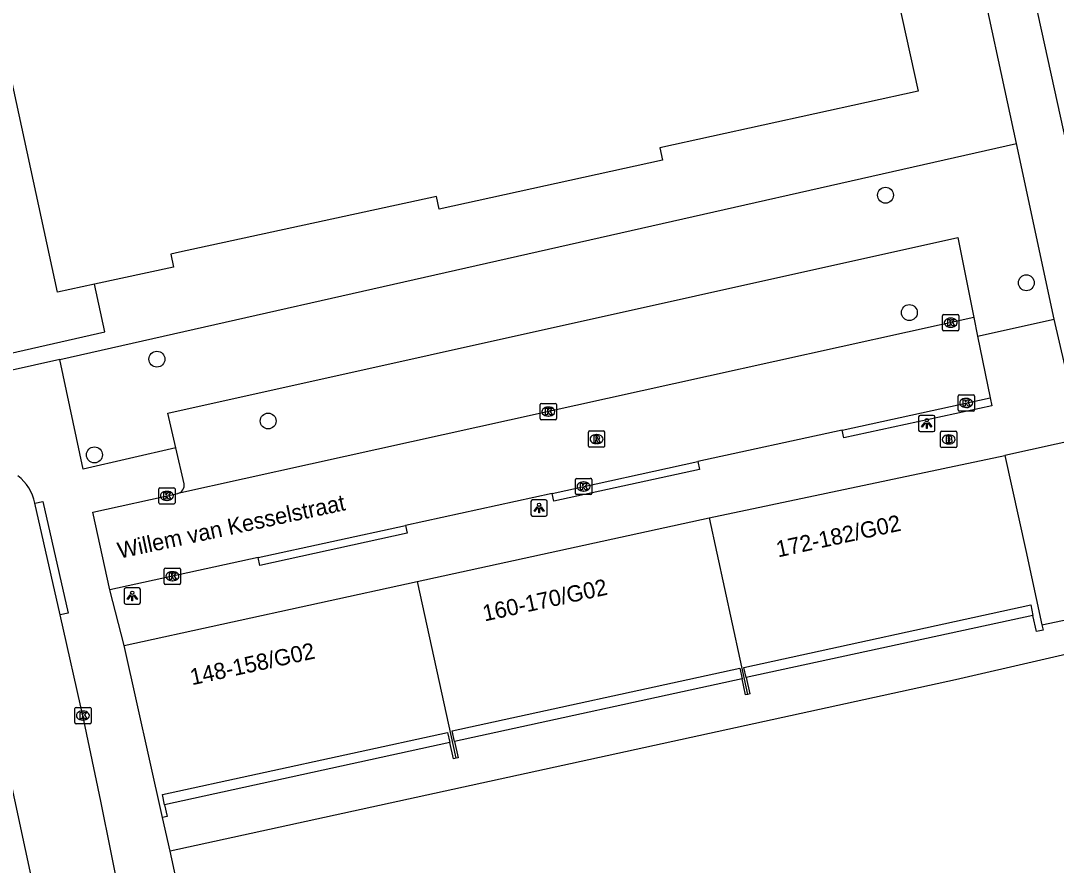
# Model space of a CAD drawing. Extents: x 160037 to 160839, y 385326 to 386441.
# Drawn here: x 160656.5 to 160720.2, y 385790.5 to 385842.5 of the extents above; entities that cross this region are included whole.
import ezdxf

# ---------------------------------------------------------------- set-up
doc = ezdxf.new("R2010")
doc.units = 0
for name, color, linetype in [('IMGEO_Boom', 7, 'Continuous'), ('IMGEO_Brandkraan', 7, 'Continuous'), ('IMGEO_Groenvoorziening', 7, 'Continuous'), ('IMGEO_Hek', 7, 'Continuous'), ('IMGEO_Kolk', 7, 'Continuous'), ('IMGEO_Lichtpunt', 7, 'Continuous'), ('IMGEO_Openbare_ruimte_label', 7, 'Continuous'), ('IMGEO_Pand', 7, 'Continuous'), ('IMGEO_Pand_nummerreeks', 7, 'Continuous'), ('IMGEO_Parkeervlak_open', 7, 'Continuous'), ('IMGEO_Rijbaan_lokaal_open', 7, 'Continuous'), ('IMGEO_Rioolput', 7, 'Continuous'), ('IMGEO_Voetpad_open', 7, 'Continuous')]:
    doc.layers.add(name, color=color, linetype=linetype)

msp = doc.modelspace()

# ---------------------------------------------------------------- linework, layer by layer
at = {"layer": 'IMGEO_Boom'}
for centre in [(160709.646, 385831.724), (160718.308, 385826.34), (160711.114, 385824.507), (160664.839, 385821.643), (160671.68, 385817.84), (160660.995, 385815.756)]:
    msp.add_circle(centre, 0.489, dxfattribs=at)
at = {"layer": 'IMGEO_Brandkraan'}
for p, q in [((160713.106, 385817.208), (160713.958, 385817.208)), ((160713.031, 385816.282), (160713.031, 385817.134)), ((160713.519, 385816.988), (160713.544, 385816.988)), ((160714.032, 385817.134), (160714.032, 385816.282)), ((160713.958, 385816.208), (160713.106, 385816.208)), ((160713.542, 385816.428), (160713.517, 385816.428))]:
    msp.add_line(p, q, dxfattribs=at)
for points in [[(160713.106, 385817.208), (160713.958, 385817.208)], [(160713.031, 385816.282), (160713.031, 385817.134)], [(160713.379, 385816.908), (160713.379, 385816.508), (160713.592, 385816.508)], [(160713.61, 385816.908), (160713.379, 385816.908)], [(160713.558, 385816.827), (160713.504, 385816.827), (160713.504, 385816.751)], [(160713.504, 385816.751), (160713.557, 385816.751)], [(160713.566, 385816.675), (160713.504, 385816.675), (160713.504, 385816.594)], [(160713.504, 385816.594), (160713.566, 385816.594)], [(160714.032, 385817.134), (160714.032, 385816.282)], [(160713.958, 385816.208), (160713.106, 385816.208)]]:
    msp.add_lwpolyline(points, dxfattribs=at)
for centre, radius, start, end in [((160713.108, 385817.132), 0.0765, 91.55205, 178.44795), ((160713.108, 385817.132), 0.0765, 91.55205, 178.44795), ((160713.956, 385817.132), 0.0765, 1.55205, 88.44795), ((160713.956, 385817.132), 0.0765, 1.55205, 88.44795), ((160713.559, 385816.789), 0.0379, 267.82845, 90.93552), ((160713.567, 385816.634), 0.0404, 269.87594, 90.50774), ((160713.598, 385816.759), 0.251, 268.66757, 293.53466), ((160713.614, 385816.763), 0.145, 59.4692, 91.53667), ((160713.639, 385816.81), 0.0922, 285.51372, 58.15012), ((160713.644, 385816.618), 0.105, 301.31148, 78.98903), ((160713.108, 385816.284), 0.0765, 181.55205, 268.44795), ((160713.108, 385816.284), 0.0765, 181.55205, 268.44795), ((160713.956, 385816.284), 0.0765, 271.55205, 358.44795), ((160713.956, 385816.284), 0.0765, 271.55205, 358.44795)]:
    msp.add_arc(centre, radius, start, end, dxfattribs=at)
for centre, major_axis, ratio, start_param, end_param in [((160713.518, 385816.708), (-0.387, 0.002), 0.722429, 4.712389, 7.853982), ((160713.543, 385816.708), (-0.39, 0.002), 0.717154, 1.570796, 4.712389)]:
    msp.add_ellipse(centre, major_axis=major_axis, ratio=ratio, start_param=start_param, end_param=end_param, dxfattribs=at)
at = {"layer": 'IMGEO_Groenvoorziening'}
for points in [[(160658.869, 385821.63), (160717.705, 385834.896)], [(160647.37, 385820.08), (160661.638, 385823.316), (160661.005, 385826.258)]]:
    msp.add_lwpolyline(points, dxfattribs=at)
at = {"layer": 'IMGEO_Hek'}
for points in [[(160644.831, 385832.004), (160647.349, 385820.075), (160647.37, 385820.08), (160661.638, 385823.316)], [(160661.638, 385823.316), (160661.005, 385826.258)]]:
    msp.add_lwpolyline(points, dxfattribs=at)
at = {"layer": 'IMGEO_Kolk'}
for p, q in [((160713.155, 385823.461), (160713.155, 385824.313)), ((160713.23, 385824.387), (160714.082, 385824.387)), ((160713.643, 385824.167), (160713.668, 385824.167)), ((160714.156, 385824.313), (160714.156, 385823.461)), ((160713.666, 385823.607), (160713.641, 385823.607)), ((160714.082, 385823.387), (160713.23, 385823.387)), ((160714.112, 385818.524), (160714.112, 385819.376)), ((160714.187, 385819.45), (160715.039, 385819.45)), ((160714.6, 385819.23), (160714.625, 385819.23)), ((160715.113, 385819.376), (160715.113, 385818.524)), ((160688.411, 385817.993), (160688.411, 385818.845)), ((160688.486, 385818.919), (160689.338, 385818.919)), ((160688.899, 385818.699), (160688.924, 385818.699)), ((160689.412, 385818.845), (160689.412, 385817.993)), ((160715.039, 385818.45), (160714.187, 385818.45)), ((160714.623, 385818.67), (160714.598, 385818.67)), ((160689.338, 385817.919), (160688.486, 385817.919)), ((160688.922, 385818.139), (160688.897, 385818.139)), ((160690.577, 385813.388), (160690.577, 385814.24)), ((160690.652, 385814.314), (160691.504, 385814.314)), ((160691.065, 385814.094), (160691.09, 385814.094)), ((160691.578, 385814.24), (160691.578, 385813.388)), ((160664.95, 385812.809), (160664.95, 385813.661)), ((160665.025, 385813.735), (160665.877, 385813.735)), ((160665.438, 385813.515), (160665.463, 385813.515)), ((160665.951, 385813.661), (160665.951, 385812.809)), ((160691.088, 385813.534), (160691.063, 385813.534)), ((160665.877, 385812.735), (160665.025, 385812.735)), ((160665.461, 385812.955), (160665.436, 385812.955)), ((160691.504, 385813.314), (160690.652, 385813.314)), ((160665.291, 385807.868), (160665.291, 385808.72)), ((160665.366, 385808.794), (160666.218, 385808.794)), ((160665.779, 385808.574), (160665.804, 385808.574)), ((160666.292, 385808.72), (160666.292, 385807.868)), ((160666.218, 385807.794), (160665.366, 385807.794)), ((160665.802, 385808.014), (160665.777, 385808.014)), ((160659.789, 385799.299), (160659.789, 385800.151)), ((160659.864, 385800.225), (160660.716, 385800.225)), ((160660.277, 385800.005), (160660.302, 385800.005)), ((160660.79, 385800.151), (160660.79, 385799.299)), ((160660.3, 385799.445), (160660.275, 385799.445)), ((160660.716, 385799.225), (160659.864, 385799.225))]:
    msp.add_line(p, q, dxfattribs=at)
for points in [[(160713.155, 385823.461), (160713.155, 385824.313)], [(160713.23, 385824.387), (160714.082, 385824.387)], [(160714.156, 385824.313), (160714.156, 385823.461)], [(160713.476, 385824.087), (160713.599, 385824.087), (160713.599, 385823.936), (160713.729, 385824.087), (160713.893, 385824.087), (160713.747, 385823.936), (160713.9, 385823.687), (160713.748, 385823.687), (160713.663, 385823.851), (160713.599, 385823.784), (160713.599, 385823.687), (160713.476, 385823.687), (160713.476, 385824.087)], [(160714.082, 385823.387), (160713.23, 385823.387)], [(160714.112, 385818.524), (160714.112, 385819.376)], [(160714.187, 385819.45), (160715.039, 385819.45)], [(160714.433, 385819.15), (160714.556, 385819.15), (160714.556, 385818.999), (160714.686, 385819.15), (160714.85, 385819.15), (160714.704, 385818.999), (160714.857, 385818.75), (160714.705, 385818.75), (160714.62, 385818.914), (160714.556, 385818.847), (160714.556, 385818.75), (160714.433, 385818.75), (160714.433, 385819.15)], [(160715.113, 385819.376), (160715.113, 385818.524)], [(160688.411, 385817.993), (160688.411, 385818.845)], [(160688.486, 385818.919), (160689.338, 385818.919)], [(160688.732, 385818.619), (160688.855, 385818.619), (160688.855, 385818.468), (160688.985, 385818.619), (160689.149, 385818.619), (160689.003, 385818.468), (160689.156, 385818.219), (160689.004, 385818.219), (160688.919, 385818.383), (160688.855, 385818.316), (160688.855, 385818.219), (160688.732, 385818.219), (160688.732, 385818.619)], [(160689.412, 385818.845), (160689.412, 385817.993)], [(160715.039, 385818.45), (160714.187, 385818.45)], [(160689.338, 385817.919), (160688.486, 385817.919)], [(160690.577, 385813.388), (160690.577, 385814.24)], [(160690.652, 385814.314), (160691.504, 385814.314)], [(160690.898, 385814.014), (160691.021, 385814.014), (160691.021, 385813.863), (160691.151, 385814.014), (160691.315, 385814.014), (160691.169, 385813.863), (160691.322, 385813.614), (160691.17, 385813.614), (160691.085, 385813.778), (160691.021, 385813.711), (160691.021, 385813.614), (160690.898, 385813.614), (160690.898, 385814.014)], [(160691.578, 385814.24), (160691.578, 385813.388)], [(160664.95, 385812.809), (160664.95, 385813.661)], [(160665.025, 385813.735), (160665.877, 385813.735)], [(160665.271, 385813.435), (160665.394, 385813.435), (160665.394, 385813.284), (160665.524, 385813.435), (160665.688, 385813.435), (160665.542, 385813.284), (160665.695, 385813.035), (160665.543, 385813.035), (160665.458, 385813.199), (160665.394, 385813.132), (160665.394, 385813.035), (160665.271, 385813.035), (160665.271, 385813.435)], [(160665.951, 385813.661), (160665.951, 385812.809)], [(160665.877, 385812.735), (160665.025, 385812.735)], [(160691.504, 385813.314), (160690.652, 385813.314)], [(160665.291, 385807.868), (160665.291, 385808.72)], [(160665.366, 385808.794), (160666.218, 385808.794)], [(160665.612, 385808.494), (160665.735, 385808.494), (160665.735, 385808.343), (160665.865, 385808.494), (160666.029, 385808.494), (160665.883, 385808.343), (160666.036, 385808.094), (160665.884, 385808.094), (160665.799, 385808.258), (160665.735, 385808.191), (160665.735, 385808.094), (160665.612, 385808.094), (160665.612, 385808.494)], [(160666.292, 385808.72), (160666.292, 385807.868)], [(160666.218, 385807.794), (160665.366, 385807.794)], [(160659.789, 385799.299), (160659.789, 385800.151)], [(160659.864, 385800.225), (160660.716, 385800.225)], [(160660.79, 385800.151), (160660.79, 385799.299)], [(160660.11, 385799.925), (160660.233, 385799.925), (160660.233, 385799.774), (160660.363, 385799.925), (160660.527, 385799.925), (160660.381, 385799.774), (160660.534, 385799.525), (160660.382, 385799.525), (160660.297, 385799.689), (160660.233, 385799.622), (160660.233, 385799.525), (160660.11, 385799.525), (160660.11, 385799.925)], [(160660.716, 385799.225), (160659.864, 385799.225)]]:
    msp.add_lwpolyline(points, dxfattribs=at)
for centre, start, end in [((160713.232, 385824.311), 91.55205, 178.44795), ((160713.232, 385824.311), 91.55205, 178.44795), ((160714.08, 385824.311), 1.55205, 88.44795), ((160714.08, 385824.311), 1.55205, 88.44795), ((160713.232, 385823.463), 181.55205, 268.44795), ((160713.232, 385823.463), 181.55205, 268.44795), ((160714.08, 385823.463), 271.55205, 358.44795), ((160714.08, 385823.463), 271.55205, 358.44795), ((160714.189, 385819.374), 91.55205, 178.44795), ((160714.189, 385819.374), 91.55205, 178.44795), ((160715.037, 385819.374), 1.55205, 88.44795), ((160715.037, 385819.374), 1.55205, 88.44795), ((160688.488, 385818.843), 91.55205, 178.44795), ((160688.488, 385818.843), 91.55205, 178.44795), ((160689.336, 385818.843), 1.55205, 88.44795), ((160689.336, 385818.843), 1.55205, 88.44795), ((160714.189, 385818.526), 181.55205, 268.44795), ((160714.189, 385818.526), 181.55205, 268.44795), ((160715.037, 385818.526), 271.55205, 358.44795), ((160715.037, 385818.526), 271.55205, 358.44795), ((160688.488, 385817.995), 181.55205, 268.44795), ((160688.488, 385817.995), 181.55205, 268.44795), ((160689.336, 385817.995), 271.55205, 358.44795), ((160689.336, 385817.995), 271.55205, 358.44795), ((160690.654, 385814.238), 91.55205, 178.44795), ((160690.654, 385814.238), 91.55205, 178.44795), ((160691.502, 385814.238), 1.55205, 88.44795), ((160691.502, 385814.238), 1.55205, 88.44795), ((160665.027, 385813.659), 91.55205, 178.44795), ((160665.027, 385813.659), 91.55205, 178.44795), ((160665.875, 385813.659), 1.55205, 88.44795), ((160665.875, 385813.659), 1.55205, 88.44795), ((160690.654, 385813.39), 181.55205, 268.44795), ((160690.654, 385813.39), 181.55205, 268.44795), ((160691.502, 385813.39), 271.55205, 358.44795), ((160691.502, 385813.39), 271.55205, 358.44795), ((160665.027, 385812.811), 181.55205, 268.44795), ((160665.027, 385812.811), 181.55205, 268.44795), ((160665.875, 385812.811), 271.55205, 358.44795), ((160665.875, 385812.811), 271.55205, 358.44795), ((160665.368, 385808.718), 91.55205, 178.44795), ((160665.368, 385808.718), 91.55205, 178.44795), ((160666.216, 385808.718), 1.55205, 88.44795), ((160666.216, 385808.718), 1.55205, 88.44795), ((160665.368, 385807.87), 181.55205, 268.44795), ((160665.368, 385807.87), 181.55205, 268.44795), ((160666.216, 385807.87), 271.55205, 358.44795), ((160666.216, 385807.87), 271.55205, 358.44795), ((160659.866, 385800.149), 91.55205, 178.44795), ((160659.866, 385800.149), 91.55205, 178.44795), ((160660.714, 385800.149), 1.55205, 88.44795), ((160660.714, 385800.149), 1.55205, 88.44795), ((160659.866, 385799.301), 181.55205, 268.44795), ((160659.866, 385799.301), 181.55205, 268.44795), ((160660.714, 385799.301), 271.55205, 358.44795), ((160660.714, 385799.301), 271.55205, 358.44795)]:
    msp.add_arc(centre, 0.0765, start, end, dxfattribs=at)
for centre, major_axis, ratio, start_param, end_param in [((160713.642, 385823.887), (-0.387, 0.002), 0.722429, 4.712389, 7.853982), ((160713.667, 385823.887), (-0.39, 0.002), 0.717154, 1.570796, 4.712389), ((160714.599, 385818.95), (-0.387, 0.002), 0.722429, 4.712389, 7.853982), ((160714.624, 385818.95), (-0.39, 0.002), 0.717154, 1.570796, 4.712389), ((160688.898, 385818.419), (-0.387, 0.002), 0.722429, 4.712389, 7.853982), ((160688.923, 385818.419), (-0.39, 0.002), 0.717154, 1.570796, 4.712389), ((160691.064, 385813.814), (-0.387, 0.002), 0.722429, 4.712389, 7.853982), ((160691.089, 385813.814), (-0.39, 0.002), 0.717154, 1.570796, 4.712389), ((160665.437, 385813.235), (-0.387, 0.002), 0.722429, 4.712389, 7.853982), ((160665.462, 385813.235), (-0.39, 0.002), 0.717154, 1.570796, 4.712389), ((160665.778, 385808.294), (-0.387, 0.002), 0.722429, 4.712389, 7.853982), ((160665.803, 385808.294), (-0.39, 0.002), 0.717154, 1.570796, 4.712389), ((160660.276, 385799.725), (-0.387, 0.002), 0.722429, 4.712389, 7.853982), ((160660.301, 385799.725), (-0.39, 0.002), 0.717154, 1.570796, 4.712389)]:
    msp.add_ellipse(centre, major_axis=major_axis, ratio=ratio, start_param=start_param, end_param=end_param, dxfattribs=at)
at = {"layer": 'IMGEO_Lichtpunt'}
for p, q in [((160711.683, 385818.091), (160711.683, 385817.284)), ((160711.683, 385818.091), (160711.683, 385817.284)), ((160712.585, 385818.186), (160711.777, 385818.186)), ((160712.585, 385818.186), (160711.777, 385818.186)), ((160712.679, 385817.284), (160712.679, 385818.091)), ((160712.679, 385817.284), (160712.679, 385818.091)), ((160711.777, 385817.19), (160712.585, 385817.19)), ((160711.777, 385817.19), (160712.585, 385817.19)), ((160687.844, 385812.894), (160687.844, 385812.087)), ((160687.844, 385812.894), (160687.844, 385812.087)), ((160688.746, 385812.989), (160687.938, 385812.989)), ((160688.746, 385812.989), (160687.938, 385812.989)), ((160688.84, 385812.087), (160688.84, 385812.894)), ((160688.84, 385812.087), (160688.84, 385812.894)), ((160687.938, 385811.993), (160688.746, 385811.993)), ((160687.938, 385811.993), (160688.746, 385811.993)), ((160662.824, 385807.482), (160662.824, 385806.675)), ((160662.824, 385807.482), (160662.824, 385806.675)), ((160663.726, 385807.577), (160662.918, 385807.577)), ((160663.726, 385807.577), (160662.918, 385807.577)), ((160663.82, 385806.675), (160663.82, 385807.482)), ((160663.82, 385806.675), (160663.82, 385807.482)), ((160662.918, 385806.581), (160663.726, 385806.581)), ((160662.918, 385806.581), (160663.726, 385806.581))]:
    msp.add_line(p, q, dxfattribs=at)
for points in [[(160712.057, 385817.755), (160712.096, 385817.727), (160711.908, 385817.465), (160711.87, 385817.492), (160712.057, 385817.755)], [(160712.159, 385817.707), (160712.206, 385817.707), (160712.206, 385817.385), (160712.159, 385817.385), (160712.159, 385817.707)], [(160712.269, 385817.727), (160712.307, 385817.754), (160712.494, 385817.492), (160712.455, 385817.464), (160712.269, 385817.727)], [(160688.218, 385812.558), (160688.257, 385812.53), (160688.069, 385812.268), (160688.031, 385812.295), (160688.218, 385812.558)], [(160688.32, 385812.51), (160688.367, 385812.51), (160688.367, 385812.188), (160688.32, 385812.188), (160688.32, 385812.51)], [(160688.43, 385812.53), (160688.468, 385812.557), (160688.655, 385812.295), (160688.616, 385812.267), (160688.43, 385812.53)], [(160663.198, 385807.146), (160663.237, 385807.118), (160663.049, 385806.856), (160663.011, 385806.883), (160663.198, 385807.146)], [(160663.3, 385807.098), (160663.347, 385807.098), (160663.347, 385806.776), (160663.3, 385806.776), (160663.3, 385807.098)], [(160663.41, 385807.118), (160663.448, 385807.145), (160663.635, 385806.883), (160663.596, 385806.855), (160663.41, 385807.118)]]:
    msp.add_lwpolyline(points, dxfattribs=at)
for centre in [(160712.182, 385817.889), (160688.343, 385812.692), (160663.323, 385807.28)]:
    msp.add_circle(centre, 0.0994, dxfattribs=at)
for centre, start, end in [((160711.777, 385818.091), 90, 180), ((160711.777, 385818.091), 90, 180), ((160712.585, 385818.091), 0, 90), ((160712.585, 385818.091), 0, 90), ((160711.777, 385817.284), 180, 270), ((160711.777, 385817.284), 180, 270), ((160712.585, 385817.284), 270, 0), ((160712.585, 385817.284), 270, 360), ((160687.938, 385812.894), 90, 180), ((160687.938, 385812.894), 90, 180), ((160688.746, 385812.894), 0, 90), ((160688.746, 385812.894), 0, 90), ((160687.938, 385812.087), 180, 270), ((160687.938, 385812.087), 180, 270), ((160688.746, 385812.087), 270, 0), ((160688.746, 385812.087), 270, 360), ((160662.918, 385807.482), 90, 180), ((160662.918, 385807.482), 90, 180), ((160663.726, 385807.482), 0, 90), ((160663.726, 385807.482), 0, 90), ((160662.918, 385806.675), 180, 270), ((160662.918, 385806.675), 180, 270), ((160663.726, 385806.675), 270, 0), ((160663.726, 385806.675), 270, 360)]:
    msp.add_arc(centre, 0.0946, start, end, dxfattribs=at)
at = {"layer": 'IMGEO_Pand'}
for points in [[(160709.956, 385845.866), (160711.66, 385838.115), (160695.771, 385834.645), (160695.94, 385833.873), (160682.196, 385830.86), (160682.037, 385831.654), (160666.234, 385828.212), (160665.693, 385828.094), (160665.863, 385827.305), (160661.005, 385826.258)], [(160661.005, 385826.258), (160658.717, 385825.765), (160655.225, 385841.973), (160643.27, 385839.397)], [(160698.798, 385811.88), (160716.995, 385815.715)], [(160716.995, 385815.715), (160718.268, 385809.877), (160719.266, 385805.301)], [(160680.847, 385807.965), (160698.798, 385811.88)], [(160698.798, 385811.88), (160701.165, 385801.026)], [(160662.817, 385804.033), (160680.847, 385807.965)], [(160680.847, 385807.965), (160683.217, 385797.102)], [(160701.071, 385802.07), (160700.938, 385802.678), (160718.578, 385806.526), (160718.718, 385805.883)], [(160719.266, 385805.301), (160719.337, 385804.975), (160718.935, 385804.887), (160718.718, 385805.883)], [(160665.19, 385793.459), (160662.817, 385804.033)], [(160683.146, 385798.127), (160683.001, 385798.793), (160700.678, 385802.648), (160700.825, 385801.976)], [(160701.165, 385801.026), (160701.038, 385800.998), (160700.825, 385801.976)], [(160701.071, 385802.07), (160701.293, 385801.054), (160701.165, 385801.026)], [(160665.308, 385794.235), (160665.173, 385794.868), (160682.716, 385798.695), (160682.854, 385798.063)], [(160683.217, 385797.102), (160683.07, 385797.07), (160682.854, 385798.063)], [(160683.146, 385798.127), (160683.363, 385797.134), (160683.217, 385797.102)], [(160665.308, 385794.235), (160665.461, 385793.517), (160665.19, 385793.459)]]:
    msp.add_lwpolyline(points, dxfattribs=at)
at = {"layer": 'IMGEO_Parkeervlak_open'}
msp.add_lwpolyline([(160666, 385816.199), (160665.514, 385818.322), (160714.088, 385829.13), (160715.082, 385824.201)], dxfattribs=at)
at = {"layer": 'IMGEO_Rijbaan_lokaal_open'}
for points in [[(160715.082, 385824.201), (160666.128, 385813.384)], [(160715.082, 385824.201), (160715.313, 385823.055)], [(160715.313, 385823.055), (160716.077, 385819.268)], [(160706.982, 385817.283), (160716.077, 385819.268)], [(160706.982, 385817.283), (160698.097, 385815.344)], [(160689.14, 385813.39), (160698.097, 385815.344)], [(160661.934, 385807.453), (160660.893, 385812.227), (160666.128, 385813.384)], [(160689.14, 385813.39), (160680.119, 385811.421)], [(160658.884, 385805.914), (160657.325, 385812.786)], [(160671.068, 385809.446), (160680.119, 385811.421)], [(160671.068, 385809.446), (160661.934, 385807.453)], [(160653.307, 385807.326), (160666.952, 385743.95), (160667.025, 385743.6)], [(160663.304, 385784.993), (160661.382, 385794.471), (160660.354, 385799.436), (160658.884, 385805.914)]]:
    msp.add_lwpolyline(points, dxfattribs=at)
msp.add_arc((160654.606, 385812.276), 2.766, 10.61777, 52.60859, dxfattribs=at)
at = {"layer": 'IMGEO_Rioolput'}
for p, q in [((160691.374, 385816.302), (160691.374, 385817.154)), ((160691.449, 385817.228), (160692.301, 385817.228)), ((160692.375, 385817.154), (160692.375, 385816.302)), ((160691.862, 385817.008), (160691.887, 385817.008)), ((160692.301, 385816.228), (160691.449, 385816.228)), ((160691.885, 385816.448), (160691.86, 385816.448))]:
    msp.add_line(p, q, dxfattribs=at)
for points in [[(160691.374, 385816.302), (160691.374, 385817.154)], [(160691.449, 385817.228), (160692.301, 385817.228)], [(160692.375, 385817.154), (160692.375, 385816.302)], [(160691.963, 385816.926), (160691.711, 385816.928), (160691.711, 385816.528)], [(160691.711, 385816.528), (160691.835, 385816.528), (160691.835, 385816.69), (160691.846, 385816.69)], [(160691.889, 385816.847), (160691.835, 385816.847), (160691.835, 385816.766)], [(160691.835, 385816.766), (160691.887, 385816.766)], [(160691.893, 385816.661), (160691.964, 385816.528), (160692.104, 385816.528), (160692.039, 385816.654)], [(160692.301, 385816.228), (160691.449, 385816.228)]]:
    msp.add_lwpolyline(points, dxfattribs=at)
for centre, radius, start, end in [((160691.451, 385817.152), 0.0765, 91.55205, 178.44795), ((160691.451, 385817.152), 0.0765, 91.55205, 178.44795), ((160692.299, 385817.152), 0.0765, 1.55205, 88.44795), ((160692.299, 385817.152), 0.0765, 1.55205, 88.44795), ((160691.845, 385816.637), 0.0533, 26.02933, 88.69889), ((160691.871, 385816.955), 0.19, 274.7715, 282.96867), ((160691.895, 385816.751), 0.0964, 77.00612, 93.18647), ((160691.909, 385816.808), 0.0378, 276.66336, 79.67722), ((160691.962, 385816.816), 0.109, 350.36119, 89.41601), ((160691.96, 385816.816), 0.112, 277.58423, 350.98172), ((160691.944, 385816.601), 0.108, 29.51342, 73.79051), ((160691.451, 385816.304), 0.0765, 181.55205, 268.44795), ((160691.451, 385816.304), 0.0765, 181.55205, 268.44795), ((160692.299, 385816.304), 0.0765, 271.55205, 358.44795), ((160692.299, 385816.304), 0.0765, 271.55205, 358.44795)]:
    msp.add_arc(centre, radius, start, end, dxfattribs=at)
for centre, major_axis, ratio, start_param, end_param in [((160691.861, 385816.728), (-0.387, 0.002), 0.722429, 4.712389, 7.853982), ((160691.886, 385816.728), (-0.39, 0.002), 0.717154, 1.570796, 4.712389)]:
    msp.add_ellipse(centre, major_axis=major_axis, ratio=ratio, start_param=start_param, end_param=end_param, dxfattribs=at)
at = {"layer": 'IMGEO_Voetpad_open'}
for points in [[(160716.578, 385870.911), (160713.198, 385870.151), (160715.89, 385857.043), (160723.143, 385824.074), (160726.572, 385824.787)], [(160717.705, 385834.896), (160715.104, 385846.987)], [(160720.027, 385824.103), (160717.705, 385834.896)], [(160715.313, 385823.055), (160720.027, 385824.103)], [(160721.721, 385816.766), (160720.027, 385824.103)], [(160658.869, 385821.63), (160647.569, 385819.107)], [(160666, 385816.199), (160660.3, 385814.871), (160658.869, 385821.63)], [(160716.077, 385819.268), (160716.184, 385818.78), (160707.089, 385816.795), (160706.982, 385817.283)], [(160721.721, 385816.766), (160716.995, 385815.715)], [(160666.508, 385813.984), (160666, 385816.199)], [(160698.097, 385815.344), (160698.204, 385814.856), (160689.247, 385812.902), (160689.14, 385813.39)], [(160657.325, 385812.786), (160657.812, 385812.897), (160659.371, 385806.025), (160658.884, 385805.914)], [(160680.119, 385811.421), (160680.226, 385810.933), (160671.175, 385808.958), (160671.068, 385809.446)], [(160662.817, 385804.033), (160661.934, 385807.453)], [(160718.718, 385805.883), (160701.071, 385802.07)], [(160719.266, 385805.301), (160724.047, 385806.305)], [(160724.458, 385804.347), (160713.942, 385801.927), (160665.65, 385791.386)], [(160700.825, 385801.976), (160683.146, 385798.127)], [(160682.854, 385798.063), (160665.308, 385794.235)], [(160665.65, 385791.386), (160665.19, 385793.459)], [(160669.602, 385773.141), (160665.65, 385791.386)]]:
    msp.add_lwpolyline(points, dxfattribs=at)
msp.add_arc((160665.992, 385813.891), 0.525, 285.05597, 10.24914, dxfattribs=at)

# ---------------------------------------------------------------- texts
at = {"layer": 'IMGEO_Openbare_ruimte_label'}
msp.add_text('Willem van Kesselstraat', height=1, rotation=12.11876, dxfattribs=at).set_placement((160662.539, 385809.369))
at = {"layer": 'IMGEO_Pand_nummerreeks'}
for s, p in [('172-182/G02', (160703.039, 385809.448)), ('160-170/G02', (160684.988, 385805.511)), ('148-158/G02', (160666.998, 385801.588))]:
    msp.add_text(s, height=1, rotation=12.30342, dxfattribs=at).set_placement(p)

doc.saveas('drawing.dxf')
